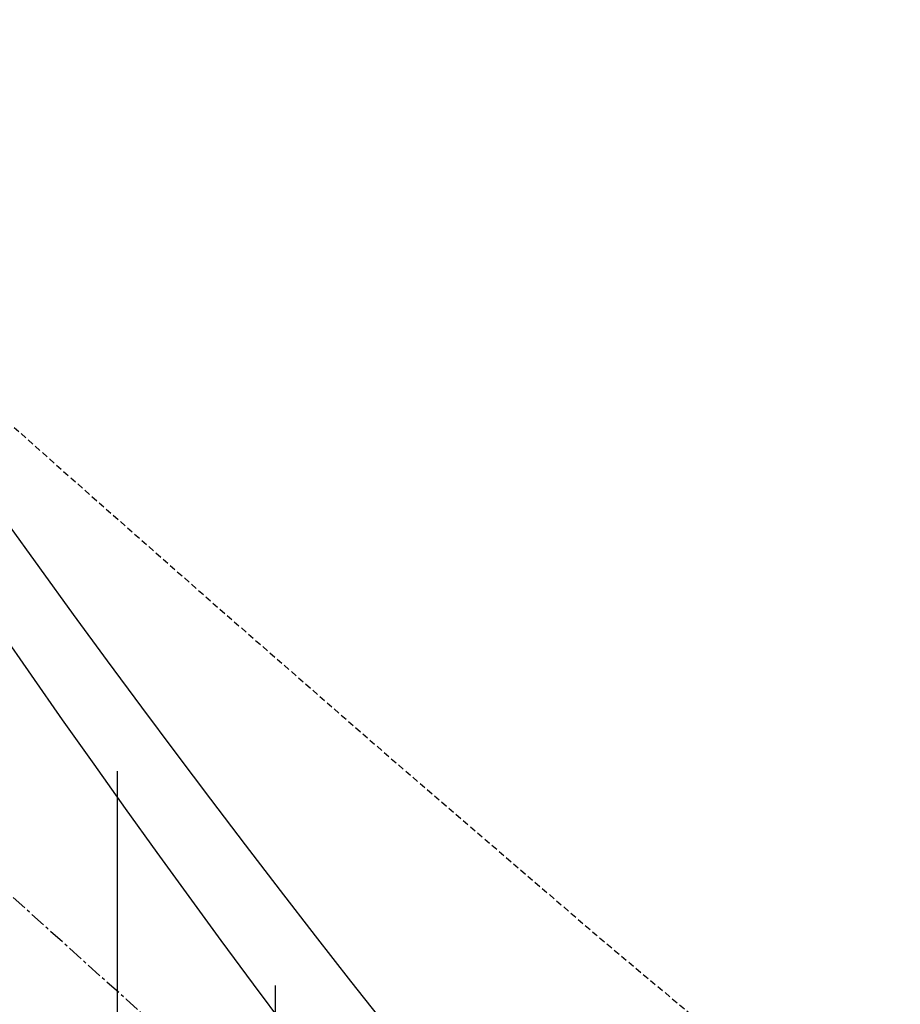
# Model space of a CAD drawing. Extents: x 429357 to 505151, y 227904 to 248592.
# Tile 424 of 656: x 442155 to 442224, y 236239 to 236317. Entities that reach past the tile are written whole.
import ezdxf

# ---------------------------------------------------------------- set-up
doc = ezdxf.new("R2010")
doc.units = 0
doc.header["$MEASUREMENT"] = 0
doc.linetypes.add('CENTER', pattern=[2, 1.25, -0.25, 0.25, -0.25])
doc.linetypes.add('DASHED', pattern=[0.75, 0.5, -0.25])
for name, color, linetype in [('V-ASPH-EDGE', 171, 'DASHED'), ('V-RWAY-CNTR-2012', 4, 'CENTER'), ('V-RWAY-LINE-COVER', 73, 'Continuous'), ('V-RWAY-LINE-Original PLO', 13, 'Continuous'), ('V-RWAY-PATT-NEW ROAD-400', 23, 'Continuous'), ('V-RWAY-PATT-NEW ROAD-COVER', 23, 'Continuous'), ('V-RWAY-PATT-OLD ROAD', 21, 'Continuous'), ('V-RWAY-PATT-RR', 24, 'Continuous'), ('V-RWAY-PATT-RR-COVER', 24, 'Continuous'), ('V-RWAY-PATT-RR-KEY', 24, 'Continuous')]:
    doc.layers.add(name, color=color, linetype=linetype)

msp = doc.modelspace()

# ---------------------------------------------------------------- hatches: boundary and pattern name
at = {"layer": 'V-RWAY-PATT-NEW ROAD-400'}
h = msp.add_hatch(dxfattribs=at)
h.set_pattern_fill('ANSI31', color=256, scale=400, angle=50)
h.set_pattern_definition([(95, (0, 0), (-49.80973490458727, -4.3577871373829), [])])
edge = h.paths.add_edge_path()
edge.add_line((444754.7902537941, 235688.7139485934), (445152.242234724, 235891.9075307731))
edge.add_line((445152.242234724, 235891.9075307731), (444804.834635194, 235935.4961069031))
edge.add_line((444804.834635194, 235935.4961069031), (444618.22951448, 235955.8303361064))
edge.add_arc((443941.3333751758, 237279.8569683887), 1487.022160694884, 267.29236154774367, 297.0779613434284, ccw=False)
edge.add_line((443871.0870157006, 235794.4949400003), (442962.2969302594, 235837.4737690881))
edge.add_line((442962.2969302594, 235837.4737690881), (442858.4905107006, 235847.5377895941))
edge.add_line((442858.4905107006, 235847.5377895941), (442782.2923647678, 235861.6184170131))
edge.add_line((442782.2923647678, 235861.6184170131), (442699.1520910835, 235883.7495124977))
edge.add_line((442699.1520910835, 235883.7495124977), (442630.8484261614, 235907.5383003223))
edge.add_line((442630.8484261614, 235907.5383003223), (442563.9286095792, 235936.1352401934))
edge.add_line((442563.9286095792, 235936.1352401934), (442532.6556501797, 235951.4266071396))
edge.add_line((442532.6556501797, 235951.4266071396), (442512.6865152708, 235961.8717509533))
edge.add_line((442512.6865152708, 235961.8717509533), (442445.8126106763, 236000.9896755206))
edge.add_line((442445.8126106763, 236000.9896755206), (442388.9329959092, 236039.7831138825))
edge.add_line((442388.9329959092, 236039.7831138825), (442346.2858197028, 236072.6535520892))
edge.add_line((442346.2858197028, 236072.6535520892), (442306.8815892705, 236106.2952772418))
edge.add_line((442306.8815892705, 236106.2952772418), (442256.158681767, 236154.9389523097))
edge.add_line((442256.158681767, 236154.9389523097), (442207.6928551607, 236208.1272666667))
edge.add_line((442207.6928551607, 236208.1272666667), (442149.9818911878, 236282.4329748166))
edge.add_line((442149.9818911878, 236282.4329748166), (442115.8715524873, 236333.7515104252))
edge.add_line((442115.8715524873, 236333.7515104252), (442081.6223245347, 236392.8673278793))
edge.add_line((442081.6223245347, 236392.8673278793), (442048.2752310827, 236460.689768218))
edge.add_line((442048.2752310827, 236460.689768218), (441550.9097378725, 237570.8887739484))
edge.add_line((441550.9097378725, 237570.8887739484), (441491.3046447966, 237696.9980128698))
edge.add_line((441491.3046447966, 237696.9980128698), (441412.3231467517, 237846.3385729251))
edge.add_line((441412.3231467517, 237846.3385729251), (441328.0562235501, 237988.4674935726))
edge.add_line((441328.0562235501, 237988.4674935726), (441238.6121246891, 237930.3074923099))
edge.add_line((441238.6121246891, 237930.3074923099), (441324.3246350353, 237781.1410585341))
edge.add_line((441324.3246350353, 237781.1410585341), (441387.0982817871, 237653.632227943))
edge.add_line((441387.0982817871, 237653.632227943), (441430.9992233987, 237551.4581331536))
edge.add_line((441430.9992233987, 237551.4581331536), (441991.4290983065, 236161.0223578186))
edge.add_arc((444602.7808922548, 237213.5553731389), 2815.489999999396, 201.9524216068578, 208.7773178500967)
edge.add_arc((443012.1926327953, 236892.5215852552), 1356.22700000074, 229.7006958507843, 267.2923646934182)
edge.add_line((442948.1250611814, 235537.8086924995), (443856.9152377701, 235494.8298591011))
edge.add_arc((443941.3333830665, 237279.8569318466), 1787.02212456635, 267.292364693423, 297.0779617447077)
at = {"layer": 'V-RWAY-PATT-NEW ROAD-COVER'}
h = msp.add_hatch(dxfattribs=at)
h.set_pattern_fill('ANSI31', color=256, scale=700, angle=50)
h.set_pattern_definition([(95, (0, 0), (-87.16703608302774, -7.626127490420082), [])])
edge = h.paths.add_edge_path()
edge.add_line((444754.7902537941, 235688.7139485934), (445152.242234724, 235891.9075307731))
edge.add_line((445152.242234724, 235891.9075307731), (444804.834635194, 235935.4961069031))
edge.add_line((444804.834635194, 235935.4961069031), (444618.22951448, 235955.8303361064))
edge.add_arc((443941.3333751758, 237279.8569683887), 1487.022160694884, 267.29236154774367, 297.0779613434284, ccw=False)
edge.add_line((443871.0870157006, 235794.4949400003), (442962.2969302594, 235837.4737690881))
edge.add_line((442962.2969302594, 235837.4737690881), (442858.4905107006, 235847.5377895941))
edge.add_line((442858.4905107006, 235847.5377895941), (442782.2923647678, 235861.6184170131))
edge.add_line((442782.2923647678, 235861.6184170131), (442699.1520910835, 235883.7495124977))
edge.add_line((442699.1520910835, 235883.7495124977), (442630.8484261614, 235907.5383003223))
edge.add_line((442630.8484261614, 235907.5383003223), (442563.9286095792, 235936.1352401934))
edge.add_line((442563.9286095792, 235936.1352401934), (442532.6556501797, 235951.4266071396))
edge.add_line((442532.6556501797, 235951.4266071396), (442512.6865152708, 235961.8717509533))
edge.add_line((442512.6865152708, 235961.8717509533), (442445.8126106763, 236000.9896755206))
edge.add_line((442445.8126106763, 236000.9896755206), (442388.9329959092, 236039.7831138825))
edge.add_line((442388.9329959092, 236039.7831138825), (442346.2858197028, 236072.6535520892))
edge.add_line((442346.2858197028, 236072.6535520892), (442306.8815892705, 236106.2952772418))
edge.add_line((442306.8815892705, 236106.2952772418), (442256.158681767, 236154.9389523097))
edge.add_line((442256.158681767, 236154.9389523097), (442207.6928551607, 236208.1272666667))
edge.add_line((442207.6928551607, 236208.1272666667), (442149.9818911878, 236282.4329748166))
edge.add_line((442149.9818911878, 236282.4329748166), (442115.8715524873, 236333.7515104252))
edge.add_line((442115.8715524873, 236333.7515104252), (442081.6223245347, 236392.8673278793))
edge.add_line((442081.6223245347, 236392.8673278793), (442048.2752310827, 236460.689768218))
edge.add_line((442048.2752310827, 236460.689768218), (441550.9097378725, 237570.8887739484))
edge.add_line((441550.9097378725, 237570.8887739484), (441491.3046447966, 237696.9980128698))
edge.add_line((441491.3046447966, 237696.9980128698), (441412.3231467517, 237846.3385729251))
edge.add_line((441412.3231467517, 237846.3385729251), (441328.0562235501, 237988.4674935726))
edge.add_line((441328.0562235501, 237988.4674935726), (441238.6121246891, 237930.3074923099))
edge.add_line((441238.6121246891, 237930.3074923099), (441324.3246350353, 237781.1410585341))
edge.add_line((441324.3246350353, 237781.1410585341), (441387.0982817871, 237653.632227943))
edge.add_line((441387.0982817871, 237653.632227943), (441430.9992233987, 237551.4581331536))
edge.add_line((441430.9992233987, 237551.4581331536), (441991.4290983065, 236161.0223578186))
edge.add_arc((444602.7808922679, 237213.5553731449), 2815.490000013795, 201.9524216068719, 209.3258199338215)
edge.add_arc((443034.8987457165, 236998.3860833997), 1463.152755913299, 232.6928418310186, 266.6000235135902)
edge.add_line((442948.1250611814, 235537.8086924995), (443856.9152377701, 235494.8298591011))
edge.add_arc((443941.3333830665, 237279.8569318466), 1787.02212456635, 267.292364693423, 297.0779617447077)
at = {"layer": 'V-RWAY-PATT-OLD ROAD'}
h = msp.add_hatch(dxfattribs=at)
h.set_pattern_fill('ANSI31', color=256, scale=100, angle=45)
h.set_pattern_definition([(90, (0, 0), (-12.5, 2.664535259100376e-15), [])])
edge = h.paths.add_edge_path()
edge.add_line((444754.7902537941, 235688.7139485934), (445152.242234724, 235891.9075307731))
edge.add_line((445152.242234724, 235891.9075307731), (444804.834635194, 235935.4961069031))
edge.add_line((444804.834635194, 235935.4961069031), (444618.22951448, 235955.8303361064))
edge.add_arc((443941.3333751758, 237279.8569683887), 1487.022160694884, 267.29236154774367, 297.0779613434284, ccw=False)
edge.add_line((443871.0870157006, 235794.4949400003), (442962.2969302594, 235837.4737690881))
edge.add_line((442962.2969302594, 235837.4737690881), (442857.2417159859, 235844.8373698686))
edge.add_line((442857.2417159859, 235844.8373698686), (442782.7034142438, 235856.4437475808))
edge.add_line((442782.7034142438, 235856.4437475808), (442695.913377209, 235877.424834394))
edge.add_line((442695.913377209, 235877.424834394), (442629.2378515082, 235899.3191366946))
edge.add_line((442629.2378515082, 235899.3191366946), (442556.853763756, 235929.2295156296))
edge.add_line((442556.853763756, 235929.2295156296), (442514.7602990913, 235949.8077847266))
edge.add_line((442514.7602990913, 235949.8077847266), (442495.0814236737, 235960.2897114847))
edge.add_line((442495.0814236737, 235960.2897114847), (442440.3546220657, 235992.5402412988))
edge.add_line((442440.3546220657, 235992.5402412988), (442388.503931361, 236027.6996443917))
edge.add_line((442388.503931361, 236027.6996443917), (442333.5335692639, 236070.5680968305))
edge.add_line((442333.5335692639, 236070.5680968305), (442301.7545508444, 236098.3580085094))
edge.add_line((442301.7545508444, 236098.3580085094), (442240.0489784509, 236159.8259130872))
edge.add_line((442240.0489784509, 236159.8259130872), (442202.8157549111, 236202.7021063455))
edge.add_line((442202.8157549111, 236202.7021063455), (442141.7869390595, 236285.5531705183))
edge.add_line((442141.7869390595, 236285.5531705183), (442110.0769709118, 236336.9418835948))
edge.add_line((442110.0769709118, 236336.9418835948), (442079.7270699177, 236393.8177041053))
edge.add_line((442079.7270699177, 236393.8177041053), (442048.2752310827, 236460.689768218))
edge.add_line((442048.2752310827, 236460.689768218), (441604.9436267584, 237454.6921821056))
edge.add_line((441604.9436267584, 237454.6921821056), (441491.3046447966, 237696.9980128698))
edge.add_line((441491.3046447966, 237696.9980128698), (441412.3231467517, 237846.3385729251))
edge.add_line((441412.3231467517, 237846.3385729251), (441328.0562235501, 237988.4674935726))
edge.add_line((441328.0562235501, 237988.4674935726), (441238.6121246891, 237930.3074923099))
edge.add_line((441238.6121246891, 237930.3074923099), (441324.3246350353, 237781.1410585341))
edge.add_line((441324.3246350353, 237781.1410585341), (441387.0982817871, 237653.632227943))
edge.add_line((441387.0982817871, 237653.632227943), (441430.9992233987, 237551.4581331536))
edge.add_line((441430.9992233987, 237551.4581331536), (441991.4290983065, 236161.0223578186))
edge.add_arc((444602.7808922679, 237213.5553731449), 2815.490000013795, 201.9524216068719, 209.3258199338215)
edge.add_arc((442975.3944529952, 236837.9861106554), 1300.463355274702, 230.4943875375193, 268.7984778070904)
edge.add_line((442948.1250611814, 235537.8086924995), (443856.9152377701, 235494.8298591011))
edge.add_arc((443941.3333830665, 237279.8569318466), 1787.02212456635, 267.292364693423, 297.0779617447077)
at = {"layer": 'V-RWAY-PATT-RR'}
h = msp.add_hatch(dxfattribs=at)
h.set_pattern_fill('DOTS', color=256, scale=2, angle=90)
h.set_pattern_definition([(90, (0, 0), (-12.5, 6.250000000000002), [0, -12.5])])
edge = h.paths.add_edge_path()
edge.add_line((463249.5569567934, 239485.3821469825), (461904.7070020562, 239374.4039449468))
edge.add_arc((462009.4010453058, 238105.7063381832), 1273.009999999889, 94.71740949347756, 114.6678835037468)
edge.add_line((461478.1004505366, 239262.5443294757), (461031.2811906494, 239057.3337984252))
edge.add_arc((460759.9026580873, 239648.2252816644), 650.2300000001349, 271.17661248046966, 294.66788350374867, ccw=False)
edge.add_line((460773.2546879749, 238998.1323835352), (460346.4777835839, 238989.3669624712))
edge.add_arc((460406.6379977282, 236060.2447020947), 2929.739999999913, 91.1766124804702, 111.026612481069)
edge.add_line((459355.4427855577, 238794.904661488), (459131.218265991, 238708.7134183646))
edge.add_arc((458939.5680135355, 239207.2871043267), 534.1400000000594, 256.443279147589, 291.02661248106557, ccw=False)
edge.add_line((458814.3613980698, 238688.0291308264), (458387.2810669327, 238791.0093170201))
edge.add_arc((457932.7290611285, 236905.88725293), 1939.149999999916, 76.4432791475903, 106.7099458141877)
edge.add_line((457375.1715032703, 238763.151986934), (457000.1484570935, 238650.5687186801))
edge.add_arc((456858.6967817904, 239121.7545261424), 491.9599999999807, 259.55994581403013, 286.7099458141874, ccw=False)
edge.add_line((456769.5503367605, 238637.9389074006), (456400.7484175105, 238705.8932659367))
edge.add_arc((456037.151750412, 236732.5813026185), 2006.529999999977, 79.55994581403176, 118.7266124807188)
edge.add_line((455072.7515140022, 238492.1536441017), (454863.0398948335, 238377.2132518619))
edge.add_arc((454394.0018526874, 239232.9848857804), 975.8799999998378, 277.9103045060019, 298.72661248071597, ccw=False)
edge.add_arc((454135.6978361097, 241092.0256720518), 2852.780000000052, 269.1932791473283, 277.9103045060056, ccw=False)
edge.add_line((454095.5322062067, 238239.5284414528), (453403.3836644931, 238249.2744919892))
edge.add_arc((453381.4962838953, 236694.8685809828), 1554.560000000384, 89.19327914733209, 119.9432791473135)
edge.add_line((452605.5494438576, 238041.9258533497), (452483.7873136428, 237971.7870833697))
edge.add_arc((452222.5112140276, 238425.3669575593), 523.4499999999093, 271.9544379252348, 299.9432791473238, ccw=False)
edge.add_line((452240.3633516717, 237902.221467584), (451086.9456391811, 237862.8615339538))
edge.add_arc((451115.1744916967, 237035.633043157), 827.710000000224, 91.9544379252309, 110.8395699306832)
edge.add_line((450820.7145963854, 237809.1944267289), (450693.6046129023, 237760.809394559))
edge.add_arc((450224.5520669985, 238993.0347065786), 1318.480000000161, 281.2229032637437, 290.83956993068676, ccw=False)
edge.add_line((450481.1631621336, 237699.7674270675), (449789.9815760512, 237562.6226414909))
edge.add_arc((450145.3091580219, 235771.8445185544), 1825.689999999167, 101.2229032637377, 111.5229032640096)
edge.add_line((449475.5125713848, 237470.2309612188), (449217.3484181, 237368.4181674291))
edge.add_arc((448647.9650044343, 238812.1894402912), 1551.989999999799, 282.6229032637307, 291.52290326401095, ccw=False)
edge.add_line((448987.1265540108, 237297.7118394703), (448143.3331885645, 237108.7474961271))
edge.add_arc((448499.7872808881, 235517.0525082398), 1631.119999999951, 102.6229032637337, 118.0501507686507)
edge.add_line((447732.7625232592, 236956.5751637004), (447555.3000096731, 236862.0173316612))
edge.add_arc((447294.9304856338, 237350.6688711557), 553.6899999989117, 281.36681743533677, 298.0501507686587, ccw=False)
edge.add_line((447404.057019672, 236807.8392333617), (447179.3068485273, 236762.6570887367))
edge.add_arc((447321.9898558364, 236052.9070186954), 723.9499999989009, 101.3668174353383, 126.716817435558)
edge.add_line((446889.1687771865, 236633.2254798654), (446741.1121535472, 236522.7998569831))
edge.add_arc((446432.1498260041, 236937.0508057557), 516.7799999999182, 277.53388763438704, 306.71681743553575, ccw=False)
edge.add_line((446499.9061748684, 236424.731915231), (446016.0313089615, 236360.7374094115))
edge.add_arc((446189.5670424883, 235048.6000826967), 1323.562999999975, 97.53388763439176, 132.8005543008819)
edge.add_line((445290.2742763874, 236019.7290832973), (444246.4260034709, 235053.0962259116))
edge.add_arc((443521.8880459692, 235835.5108622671), 1066.36199999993, 228.9838876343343, 312.8005543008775, ccw=False)
edge.add_line((442822.0653362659, 235030.91401289), (442755.0557848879, 235089.1976189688))
edge.add_arc((444602.7808922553, 237213.5553731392), 2815.489999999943, 201.9524216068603, 228.9838876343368, ccw=False)
edge.add_line((441991.4290983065, 236161.0223578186), (441430.9992233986, 237551.4581331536))
edge.add_arc((439156.5041961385, 236634.6988076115), 2452.299999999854, 21.95242160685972, 32.48251394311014)
edge.add_line((441225.1550658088, 237951.6873684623), (440654.1831325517, 238848.5376687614))
edge.add_line((440654.1831325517, 238848.5376687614), (440485.4906138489, 238741.1410458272))
edge.add_line((440485.4906138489, 238741.1410458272), (441056.4625471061, 237844.2907455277))
edge.add_arc((439156.5041961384, 236634.6988076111), 2252.322000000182, 27.76665392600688, 32.482513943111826, ccw=False)
edge.add_arc((439156.504196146, 236634.6988076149), 2252.32199999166, 21.952425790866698, 27.766653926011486, ccw=False)
edge.add_line((441245.5206451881, 237476.6992038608), (441805.719503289, 236086.8368777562))
edge.add_arc((444602.5515866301, 237214.1299268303), 3015.46999999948, 201.9524257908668, 228.9791129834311)
edge.add_line((442623.3957599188, 234939.047173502), (442690.6822036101, 234880.5128819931))
edge.add_arc((443521.8243438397, 235835.9288847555), 1266.339999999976, 228.9791129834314, 290.2257014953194)
edge.add_arc((443521.8243438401, 235835.9288847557), 1266.339999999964, 290.2257014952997, 294.2147918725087)
edge.add_arc((443521.8243438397, 235835.9288847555), 1266.339999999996, 294.2147918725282, 312.7856754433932)
edge.add_line((444381.9957204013, 234906.5623270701), (444602.2903960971, 235110.4551537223))
edge.add_line((444602.2903960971, 235110.4551537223), (445223.2806271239, 235685.210095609))
edge.add_line((445223.2806271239, 235685.210095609), (445300.9499702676, 235757.0966351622))
edge.add_line((445300.9499702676, 235757.0966351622), (445415.1598807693, 235862.8031458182))
edge.add_line((445415.1598807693, 235862.8031458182), (445426.535522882, 235873.3318243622))
edge.add_arc((446189.7224646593, 235048.7514671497), 1123.560000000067, 97.51900877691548, 132.7856754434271, ccw=False)
edge.add_line((446042.6988944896, 236162.6505395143), (446284.5677246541, 236194.574813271))
edge.add_line((446284.5677246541, 236194.574813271), (446525.9442485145, 236226.4341075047))
edge.add_line((446525.9442485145, 236226.4341075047), (446587.0863805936, 236237.216423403))
edge.add_line((446587.0863805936, 236237.216423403), (446647.0660920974, 236253.249291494))
edge.add_arc((446432.1499209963, 236937.0508766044), 716.7800000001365, 287.4477299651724, 306.7168174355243)
edge.add_line((446860.6843401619, 236362.4798888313), (447008.7408688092, 236472.9054408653))
edge.add_arc((447321.989855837, 236052.9070186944), 523.9499999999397, 101.36681743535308, 126.71681743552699, ccw=False)
edge.add_line((447218.7247661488, 236566.5799922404), (447371.5301967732, 236597.2988879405))
edge.add_line((447371.5301967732, 236597.2988879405), (447443.4806873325, 236611.7632928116))
edge.add_line((447443.4806873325, 236611.7632928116), (447587.8170744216, 236656.2146867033))
edge.add_arc((447294.9441192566, 237350.630811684), 753.6500000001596, 292.8677919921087, 298.0501507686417)
edge.add_line((447649.343678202, 236685.5073080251), (447826.8113679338, 236780.0678980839))
edge.add_arc((448499.7872808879, 235517.0525082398), 1431.119999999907, 102.62290326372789, 118.0501507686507, ccw=False)
edge.add_line((448187.0398554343, 236913.5815993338), (448576.1928055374, 237000.7309355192))
edge.add_line((448576.1928055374, 237000.7309355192), (448886.9053762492, 237070.3138444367))
edge.add_line((448886.9053762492, 237070.3138444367), (449030.8332208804, 237102.5459426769))
edge.add_arc((448647.9650044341, 238812.1894402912), 1751.989999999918, 282.6229032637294, 291.5229032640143)
edge.add_line((449290.7230421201, 237182.363969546), (449548.8871954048, 237284.1767633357))
edge.add_arc((450145.309158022, 235771.8445185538), 1625.689999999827, 101.22290326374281, 111.52290326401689, ccw=False)
edge.add_line((449828.9068680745, 237366.4471546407), (450520.088454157, 237503.5919402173))
edge.add_arc((450224.5520669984, 238993.0347065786), 1518.480000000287, 281.222903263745, 290.8395699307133)
edge.add_line((450764.7551113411, 237573.893353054), (450891.8650948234, 237622.2783852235))
edge.add_arc((451115.174491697, 237035.6330431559), 627.710000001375, 91.9544379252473, 110.83956993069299, ccw=False)
edge.add_line((451093.7665915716, 237662.9778812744), (452220.4698538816, 237701.4261946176))
edge.add_line((452220.4698538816, 237701.4261946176), (452345.163784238, 237712.3899246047))
edge.add_line((452345.163784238, 237712.3899246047), (452440.8698575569, 237735.6573046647))
edge.add_arc((452222.5112140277, 238425.3669575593), 723.4499999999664, 287.5675279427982, 299.9432791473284)
edge.add_line((452583.6157975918, 237798.4830909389), (452705.3779278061, 237868.6218609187))
edge.add_arc((453381.4962838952, 236694.8685809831), 1354.560000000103, 89.19327914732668, 119.9432791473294, ccw=False)
edge.add_line((453400.5677705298, 238049.2943161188), (454092.7163122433, 238039.5482655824))
edge.add_arc((454135.6978361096, 241092.0256720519), 3052.780000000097, 269.1932791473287, 277.9103045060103)
edge.add_arc((454394.0018526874, 239232.9848857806), 1175.880000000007, 277.9103045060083, 298.7266124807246)
edge.add_line((454959.1660665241, 238201.8286484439), (455168.8776856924, 238316.7690406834))
edge.add_arc((456037.151750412, 236732.5813026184), 1806.530000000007, 79.55994581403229, 118.72661248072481, ccw=False)
edge.add_line((456364.5070787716, 238509.2042592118), (456733.3089980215, 238441.2499006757))
edge.add_arc((456858.6967817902, 239121.7545261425), 691.9600000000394, 259.5599458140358, 286.7099458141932)
edge.add_line((457057.6538133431, 238459.014199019), (457432.67685952, 238571.5974672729))
edge.add_arc((457932.7290611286, 236905.8872529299), 1739.150000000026, 76.44327914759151, 106.70994581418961, ccw=False)
edge.add_line((458340.3994945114, 238596.5816488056), (458767.4798256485, 238493.6014626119))
edge.add_arc((458939.5680135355, 239207.2871043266), 734.1399999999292, 256.44327914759, 291.0266124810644)
edge.add_line((459202.978573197, 238522.0306438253), (459427.2030927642, 238608.2218869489))
edge.add_arc((460406.6379977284, 236060.2447020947), 2729.739999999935, 91.17661248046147, 111.0266124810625, ccw=False)
edge.add_line((460350.584647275, 238789.4091327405), (460777.3615516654, 238798.1745538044))
edge.add_line((460777.3615516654, 238798.1745538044), (460905.1735372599, 238810.4977456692))
edge.add_line((460905.1735372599, 238810.4977456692), (460994.2399259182, 238830.9266227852))
edge.add_line((460994.2399259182, 238830.9266227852), (461084.0813343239, 238862.2232213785))
edge.add_line((461084.0813343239, 238862.2232213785), (461241.004304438, 238933.5688581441))
edge.add_line((461241.004304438, 238933.5688581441), (461561.5720013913, 239080.7958763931))
edge.add_arc((462009.4010453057, 238105.7063381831), 1073.009999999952, 94.71740949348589, 114.66788350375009, ccw=False)
edge.add_line((461921.1552692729, 239175.0814562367), (462039.9068161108, 239184.8809384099))
edge.add_line((462039.9068161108, 239184.8809384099), (462395.6163005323, 239214.2343981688))
edge.add_line((462395.6163005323, 239214.2343981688), (463072.2936633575, 239270.0744097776))
edge.add_line((463072.2936633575, 239270.0744097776), (463303.6536176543, 239289.6477164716))
edge.add_line((463303.6536176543, 239289.6477164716), (463249.5569567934, 239485.3821469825))
at = {"layer": 'V-RWAY-PATT-RR-COVER'}
h = msp.add_hatch(dxfattribs=at)
h.set_pattern_fill('DOTS', color=256, scale=10, angle=90)
h.set_pattern_definition([(90, (0, 0), (-62.5, 31.25000000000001), [0, -62.5])])
h.paths.add_polyline_path([(463249.5569567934, 239485.3821469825), (461904.7070020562, 239374.4039449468, 0.08727091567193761), (461478.1004505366, 239262.5443294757), (461031.2811906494, 239057.3337984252, -0.1028604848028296), (460773.2546879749, 238998.1323835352), (460346.4777835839, 238989.3669624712, 0.08682919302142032), (459355.4427855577, 238794.904661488), (459131.218265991, 238708.7134183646, -0.152054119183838), (458814.3613980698, 238688.0291308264), (458387.2810669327, 238791.0093170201, 0.1328363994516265), (457375.1715032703, 238763.151986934), (457000.1484570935, 238650.5687186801, -0.1190215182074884), (456769.5503367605, 238637.9389074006), (456400.7484175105, 238705.8932659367, 0.172580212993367), (455072.7515140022, 238492.1536441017), (454863.0398948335, 238377.2132518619, -0.09107887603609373), (454528.3050780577, 238266.3906492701, -0.03805355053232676), (454095.5322062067, 238239.5284414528), (453403.3836644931, 238249.2744919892, 0.1349831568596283), (452605.5494438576, 238041.9258533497), (452483.7873136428, 237971.7870833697, -0.122735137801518), (452240.3633516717, 237902.221467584), (451086.9456391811, 237862.8615339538, 0.08258894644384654), (450820.7145963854, 237809.1944267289), (450693.6046129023, 237760.809394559, -0.04198526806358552), (450481.1631621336, 237699.7674270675), (449789.9815760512, 237562.6226414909, 0.04497251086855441), (449475.5125713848, 237470.2309612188), (449217.3484181, 237368.4181674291, -0.03885310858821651), (448987.1265540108, 237297.7118394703), (448143.3331885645, 237108.7474961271, 0.06741592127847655), (447732.7625232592, 236956.5751637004), (447555.3000096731, 236862.0173316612, -0.07292362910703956), (447404.057019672, 236807.8392333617), (447179.3068485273, 236762.6570887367, 0.1110635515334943), (446889.1687771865, 236633.2254798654), (446741.1121535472, 236522.7998569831, -0.1280272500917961), (446499.9061748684, 236424.731915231), (446016.0313089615, 236360.7374094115, 0.1551060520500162), (445290.2742763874, 236019.7290832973), (444246.4260034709, 235053.0962259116, -0.3829465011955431), (442822.0653362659, 235030.91401289), (442755.0557848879, 235089.1976189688, -0.1184970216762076), (441991.4290983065, 236161.0223578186), (441430.9992233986, 237551.4581331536, 0.04597855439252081), (441225.1550658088, 237951.6873684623), (440654.1831325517, 238848.5376687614), (440485.4906138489, 238741.1410458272), (441056.4625471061, 237844.2907455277, -0.02057972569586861), (441149.4764122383, 237683.991968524, -0.02537480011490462), (441245.5206451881, 237476.6992038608), (441805.719503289, 236086.8368777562, 0.118475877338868), (442623.3957599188, 234939.047173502), (442690.6822036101, 234880.5128819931, 0.2737875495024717), (443959.6223315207, 234647.673896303, 0.01740744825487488), (444041.224457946, 234681.0087502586, 0.08120858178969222), (444381.9957204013, 234906.5623270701), (444602.2903960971, 235110.4551537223), (445223.2806271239, 235685.210095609), (445415.1598807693, 235862.8031458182), (445426.535522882, 235873.3318243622, -0.1551060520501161), (446042.6988944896, 236162.6505395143), (446284.5677246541, 236194.574813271), (446525.9442485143, 236226.4341075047, 0.04334934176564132), (446647.0660920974, 236253.249291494, 0.08427593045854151), (446860.6843401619, 236362.4798888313), (447008.7408688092, 236472.9054408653, -0.1110635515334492), (447218.7247661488, 236566.5799922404), (447371.5301967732, 236597.2988879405), (447443.480687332, 236611.7632928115, 0.05022463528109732), (447587.8170744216, 236656.2146867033, 0.02261616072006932), (447649.343678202, 236685.5073080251), (447826.8113679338, 236780.0678980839, -0.067415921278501), (448187.0398554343, 236913.5815993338), (448576.1928055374, 237000.7309355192), (448886.9053762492, 237070.3138444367), (449030.8332208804, 237102.5459426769, 0.03885310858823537), (449290.7230421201, 237182.363969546), (449548.8871954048, 237284.1767633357, -0.04497251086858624), (449828.9068680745, 237366.4471546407), (450520.088454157, 237503.5919402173, 0.04198526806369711), (450764.7551113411, 237573.893353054), (450891.8650948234, 237622.2783852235, -0.08258894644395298), (451093.7665915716, 237662.9778812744), (452220.4698538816, 237701.4261946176), (452247.1843040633, 237702.3378149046, 0.06823054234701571), (452440.8698575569, 237735.6573046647, 0.05405194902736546), (452583.6157975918, 237798.4830909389), (452705.3779278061, 237868.6218609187, -0.1349831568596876), (453400.5677705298, 238049.2943161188), (454092.7163122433, 238039.5482655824, 0.03805355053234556), (454555.8296149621, 238068.2937036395, 0.09107887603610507), (454959.1660665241, 238201.8286484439), (455168.8776856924, 238316.7690406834, -0.1725802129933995), (456364.5070787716, 238509.2042592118), (456733.3089980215, 238441.2499006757, 0.1190215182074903), (457057.6538133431, 238459.014199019), (457432.67685952, 238571.5974672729, -0.1328363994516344), (458340.3994945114, 238596.5816488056), (458767.4798256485, 238493.6014626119, 0.1520541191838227), (459202.978573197, 238522.0306438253), (459427.2030927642, 238608.2218869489, -0.08682919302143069), (460350.584647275, 238789.4091327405), (460777.3615516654, 238798.1745538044, 0.1028604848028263), (461114.7527415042, 238875.5853453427), (461241.004304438, 238933.5688581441), (461561.5720013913, 239080.7958763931, -0.08727091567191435), (461921.1552692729, 239175.0814562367), (462039.9068161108, 239184.8809384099), (462395.6163005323, 239214.2343981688), (463072.2936633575, 239270.0744097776), (463266.0052240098, 239286.0596582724, 0.006341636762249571), (463303.6536176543, 239289.6477164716)])
at = {"layer": 'V-RWAY-PATT-RR-KEY'}
h = msp.add_hatch(dxfattribs=at)
h.set_pattern_fill('DOTS', color=256, scale=5, angle=90)
h.set_pattern_definition([(90, (0, 0), (-31.25, 15.625), [0, -31.25])])
h.paths.add_polyline_path([(463249.5569567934, 239485.3821469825), (461904.7070020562, 239374.4039449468, 0.08727091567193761), (461478.1004505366, 239262.5443294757), (461031.2811906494, 239057.3337984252, -0.1028604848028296), (460773.2546879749, 238998.1323835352), (460346.4777835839, 238989.3669624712, 0.08682919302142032), (459355.4427855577, 238794.904661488), (459131.218265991, 238708.7134183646, -0.152054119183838), (458814.3613980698, 238688.0291308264), (458387.2810669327, 238791.0093170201, 0.1328363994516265), (457375.1715032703, 238763.151986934), (457000.1484570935, 238650.5687186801, -0.1190215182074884), (456769.5503367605, 238637.9389074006), (456400.7484175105, 238705.8932659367, 0.172580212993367), (455072.7515140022, 238492.1536441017), (454863.0398948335, 238377.2132518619, -0.09107887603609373), (454528.3050780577, 238266.3906492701, -0.03805355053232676), (454095.5322062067, 238239.5284414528), (453403.3836644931, 238249.2744919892, 0.1349831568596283), (452605.5494438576, 238041.9258533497), (452483.7873136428, 237971.7870833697, -0.122735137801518), (452240.3633516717, 237902.221467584), (451086.9456391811, 237862.8615339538, 0.08258894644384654), (450820.7145963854, 237809.1944267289), (450693.6046129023, 237760.809394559, -0.04198526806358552), (450481.1631621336, 237699.7674270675), (449789.9815760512, 237562.6226414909, 0.04497251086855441), (449475.5125713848, 237470.2309612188), (449217.3484181, 237368.4181674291, -0.03885310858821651), (448987.1265540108, 237297.7118394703), (448143.3331885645, 237108.7474961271, 0.06741592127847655), (447732.7625232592, 236956.5751637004), (447555.3000096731, 236862.0173316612, -0.07292362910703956), (447404.057019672, 236807.8392333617), (447179.3068485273, 236762.6570887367, 0.1110635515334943), (446889.1687771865, 236633.2254798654), (446741.1121535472, 236522.7998569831, -0.1280272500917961), (446499.9061748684, 236424.731915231), (446016.0313089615, 236360.7374094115, 0.1551060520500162), (445290.2742763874, 236019.7290832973), (444246.4260034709, 235053.0962259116, -0.3829465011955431), (442822.0653362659, 235030.91401289), (442755.0557848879, 235089.1976189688, -0.1184970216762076), (441991.4290983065, 236161.0223578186), (441430.9992233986, 237551.4581331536, 0.04597855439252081), (441225.1550658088, 237951.6873684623), (440654.1831325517, 238848.5376687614), (440485.4906138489, 238741.1410458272), (441056.4625471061, 237844.2907455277, -0.02057972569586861), (441149.4764122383, 237683.991968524, -0.02537480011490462), (441245.5206451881, 237476.6992038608), (441805.719503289, 236086.8368777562, 0.118475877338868), (442623.3957599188, 234939.047173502), (442690.6822036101, 234880.5128819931, 0.2737875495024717), (443959.6223315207, 234647.673896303, 0.01740744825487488), (444041.224457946, 234681.0087502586, 0.08120858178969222), (444381.9957204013, 234906.5623270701), (444602.2903960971, 235110.4551537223), (445223.2806271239, 235685.210095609), (445415.1598807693, 235862.8031458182), (445426.535522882, 235873.3318243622, -0.1551060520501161), (446042.6988944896, 236162.6505395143), (446284.5677246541, 236194.574813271), (446525.9442485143, 236226.4341075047, 0.04334934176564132), (446647.0660920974, 236253.249291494, 0.08427593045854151), (446860.6843401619, 236362.4798888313), (447008.7408688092, 236472.9054408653, -0.1110635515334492), (447218.7247661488, 236566.5799922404), (447371.5301967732, 236597.2988879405), (447443.480687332, 236611.7632928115, 0.05022463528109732), (447587.8170744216, 236656.2146867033, 0.02261616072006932), (447649.343678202, 236685.5073080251), (447826.8113679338, 236780.0678980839, -0.067415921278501), (448187.0398554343, 236913.5815993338), (448576.1928055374, 237000.7309355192), (448886.9053762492, 237070.3138444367), (449030.8332208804, 237102.5459426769, 0.03885310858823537), (449290.7230421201, 237182.363969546), (449548.8871954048, 237284.1767633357, -0.04497251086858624), (449828.9068680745, 237366.4471546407), (450520.088454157, 237503.5919402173, 0.04198526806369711), (450764.7551113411, 237573.893353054), (450891.8650948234, 237622.2783852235, -0.08258894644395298), (451093.7665915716, 237662.9778812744), (452220.4698538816, 237701.4261946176), (452247.1843040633, 237702.3378149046, 0.06823054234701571), (452440.8698575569, 237735.6573046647, 0.05405194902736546), (452583.6157975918, 237798.4830909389), (452705.3779278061, 237868.6218609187, -0.1349831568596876), (453400.5677705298, 238049.2943161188), (454092.7163122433, 238039.5482655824, 0.03805355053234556), (454555.8296149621, 238068.2937036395, 0.09107887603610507), (454959.1660665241, 238201.8286484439), (455168.8776856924, 238316.7690406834, -0.1725802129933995), (456364.5070787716, 238509.2042592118), (456733.3089980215, 238441.2499006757, 0.1190215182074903), (457057.6538133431, 238459.014199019), (457432.67685952, 238571.5974672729, -0.1328363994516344), (458340.3994945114, 238596.5816488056), (458767.4798256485, 238493.6014626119, 0.1520541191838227), (459202.978573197, 238522.0306438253), (459427.2030927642, 238608.2218869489, -0.08682919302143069), (460350.584647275, 238789.4091327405), (460777.3615516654, 238798.1745538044, 0.1028604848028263), (461114.7527415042, 238875.5853453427), (461241.004304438, 238933.5688581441), (461561.5720013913, 239080.7958763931, -0.08727091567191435), (461921.1552692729, 239175.0814562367), (462039.9068161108, 239184.8809384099), (462395.6163005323, 239214.2343981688), (463072.2936633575, 239270.0744097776), (463266.0052240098, 239286.0596582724, 0.006341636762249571), (463303.6536176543, 239289.6477164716)])

# ---------------------------------------------------------------- linework, layer by layer
at = {"layer": 'V-ASPH-EDGE', "flags": 128}
msp.add_lwpolyline([(442044.6988764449, 236393.4513117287), (442047.2699509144, 236390.7057798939), (442062.6269509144, 236374.4617798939), (442075.3249509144, 236361.1657798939), (442087.1059509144, 236348.9757798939), (442107.9245519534, 236328.2729003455), (442120.4325519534, 236316.0629003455), (442131.9015519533, 236305.1979003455), (442147.8775519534, 236290.3589003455), (442158.7995519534, 236280.6509003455), (442170.4265519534, 236270.3989003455), (442184.0185519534, 236258.5439003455), (442200.3935519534, 236244.4569003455), (442213.8285519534, 236233.1909003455), (442226.0275519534, 236223.2179003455), (442247.2515519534, 236206.2969003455), (442260.4045519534, 236195.6369003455), (442273.5225519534, 236185.4369003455), (442287.4355519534, 236174.8559003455), (442299.9165519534, 236165.5029003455), (442314.3805519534, 236154.4249003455), (442330.9685519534, 236142.3439003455), (442347.3915519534, 236131.0689003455), (442362.6195519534, 236120.8069003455), (442375.6805519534, 236112.3699003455), (442388.3235519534, 236103.8369003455), (442403.5935519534, 236093.6819003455), (442419.9535519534, 236083.6689003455), (442437.7845519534, 236072.8519003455), (442454.5625519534, 236063.1609003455), (442474.2805519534, 236051.4889003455), (442488.2355519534, 236043.5139003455), (442503.8335519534, 236034.3519003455), (442517.6465519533, 236026.3549003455), (442533.6785519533, 236017.4849003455), (442550.2685519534, 236008.1409003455), (442562.7475519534, 236001.5459003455), (442577.7765519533, 235993.9239003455), (442592.4755519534, 235986.6149003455), (442608.0799294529, 235978.8850342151), (442629.7299294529, 235968.3140342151), (442660.3089294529, 235953.7550342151), (442694.9789294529, 235938.3060342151), (442725.1869294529, 235925.6060342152), (442754.5379294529, 235914.0730342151), (442816.8489294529, 235890.5610342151), (442853.7999294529, 235877.4980342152), (442889.9469294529, 235866.2050342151), (442929.1699294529, 235855.0980342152), (442964.0986736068, 235845.8306425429), (442998.4226736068, 235837.3816425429), (443035.5116736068, 235829.0766425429), (443072.0566736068, 235821.5196425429), (443117.5216736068, 235813.0186425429), (443159.4956736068, 235805.7756425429), (443200.0916736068, 235799.3896425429), (443235.2726736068, 235795.8826425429), (443272.8076736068, 235792.4836425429), (443315.3686736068, 235789.1286425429), (443360.6446736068, 235786.6996425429), (443404.7806736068, 235784.9286425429), (443450.8496736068, 235783.9366425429), (443478.7356736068, 235783.6316425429), (443507.7006736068, 235783.2546425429), (443590.7136736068, 235781.4776425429), (443629.0086736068, 235780.5516425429), (443673.1060250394, 235779.5676839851), (443707.1200250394, 235778.5876839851), (443756.5400250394, 235776.4856839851), (443798.0340250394, 235775.1076839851), (443840.6830250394, 235773.1646839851), (443891.4550250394, 235771.6036839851), (443941.9300250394, 235769.8366839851), (443984.9960250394, 235768.3706839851), (444012.4032633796, 235767.5876799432), (444051.5102633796, 235766.1116799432), (444095.8742633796, 235764.2476799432), (444139.9132633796, 235762.5816799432), (444184.6812633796, 235761.3126799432), (444228.8012633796, 235760.3416799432), (444274.0702633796, 235758.9886799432), (444310.3002633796, 235758.3206799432), (444358.7252633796, 235757.1666799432), (444442.7922633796, 235755.1086799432), (444488.8112633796, 235753.9346799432), (444526.3457263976, 235753.5234540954), (444568.5867263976, 235752.9824540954), (444622.2937263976, 235752.0974540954), (444674.8057263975, 235751.6594540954), (444730.3257263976, 235751.0104540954), (444743.0827263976, 235750.7024540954), (444747.5347199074, 235751.6151265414), (444749.4617263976, 235752.1544540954), (444753.7406823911, 235753.6853861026), (444757.8489764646, 235755.6283572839), (444757.9387263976, 235755.6764540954), (444766.3978019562, 235761.5486467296), (444769.4417263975, 235763.9824540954), (444772.8067263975, 235768.7184540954), (444776.1477263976, 235774.3754540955), (444778.5097263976, 235779.2474540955), (444778.6157263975, 235782.1164540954), (444781.4227263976, 235782.2494540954), (444794.6497263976, 235785.4424540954), (444796.1702350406, 235779.9080986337), (444797.6087263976, 235776.0014540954), (444800.0403664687, 235770.8025923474), (444801.9727263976, 235767.4264540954), (444804.6513244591, 235763.9904648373), (444807.6538101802, 235760.8335693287), (444810.951267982, 235757.9861701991), (444811.7797263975, 235757.3544540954), (444815.398329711, 235754.9282183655), (444819.2373211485, 235752.8683507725), (444822.6967263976, 235751.4014540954), (444826.8341506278, 235749.9076884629), (444829.1857263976, 235749.2564540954), (444833.5021510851, 235748.4090504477), (444837.8808510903, 235747.9888108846), (444838.6537263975, 235747.9594540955), (444870.1357263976, 235747.9224540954), (444913.6467263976, 235749.3594540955), (444956.9997263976, 235750.8414540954), (444999.0317263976, 235752.7804540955), (445063.8220079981, 235757.3675328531), (445095.264007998, 235759.4735328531), (445110.862007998, 235760.8215328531), (445088.3320079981, 235740.5345328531), (445067.7930079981, 235720.5745328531), (445008.6790079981, 235716.7285328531), (444954.0350079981, 235713.8235328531), (444903.0000079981, 235712.0755328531), (444853.1270079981, 235711.0785328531), (444799.6750079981, 235710.4365328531), (444747.982007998, 235710.8335328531), (444697.7240079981, 235711.8615328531), (444662.1667263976, 235712.3274540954), (444614.1057263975, 235713.1644540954), (444559.3007263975, 235713.9174540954), (444508.2957263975, 235714.8094540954), (444464.2807263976, 235715.5054540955), (444405.2250994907, 235715.2867763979), (444353.3350994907, 235715.7577763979), (444294.9030994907, 235716.1307763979), (444247.4580994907, 235716.702776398), (444196.7410473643, 235717.2526430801), (444150.1240473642, 235717.7376430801), (444094.6560473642, 235718.3656430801), (444056.9340473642, 235718.8406430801), (444014.5680473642, 235720.0936430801), (443967.8100473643, 235720.5816430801), (443917.1950473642, 235721.6376430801), (443880.6782502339, 235722.2236464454), (443823.7482502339, 235723.3226464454), (443782.9112502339, 235723.6606464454), (443726.0312502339, 235724.4906464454), (443685.1202502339, 235725.2196464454), (443653.1989721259, 235725.8385892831), (443607.2179721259, 235726.2935892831), (443557.9889721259, 235726.6175892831), (443508.431972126, 235727.6025892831), (443462.7329721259, 235729.0235892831), (443416.7459721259, 235730.1355892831), (443367.1539721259, 235731.7145892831), (443326.3489721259, 235733.9895892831), (443289.599081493, 235736.5533052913), (443245.985081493, 235739.9673052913), (443199.644081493, 235745.2113052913), (443155.761081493, 235751.2633052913), (443114.1840814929, 235757.7693052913), (443076.699081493, 235764.5743052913), (443039.7915306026, 235771.9136593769), (443000.4195306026, 235780.6486593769), (442957.7755306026, 235791.0046593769), (442920.3845306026, 235801.0086593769), (442880.1595306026, 235812.6956593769), (442833.9905306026, 235827.3856593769), (442801.8049294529, 235838.3930342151), (442768.6799294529, 235850.5560342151), (442730.4979294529, 235865.3710342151), (442690.7699294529, 235881.6150342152), (442663.8425519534, 235893.1469003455), (442625.9835519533, 235910.2139003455), (442615.1284781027, 235915.1623128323), (442609.8359591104, 235917.304935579), (442601.2123503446, 235920.7660587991), (442588.6036862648, 235925.6523544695), (442574.4650619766, 235930.7333246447), (442555.3459294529, 235938.0240342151), (442532.4599294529, 235947.9800342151), (442518.8319294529, 235954.4210342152), (442503.8799294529, 235962.1770342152), (442497.4069294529, 235965.8820342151), (442482.4929294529, 235973.6810342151), (442471.6509294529, 235979.5540342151), (442457.6829294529, 235987.7350342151), (442448.0789509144, 235993.4647798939), (442439.0959509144, 235998.7917798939), (442427.1839509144, 236006.1147798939), (442417.0959509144, 236012.4327798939), (442392.9669509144, 236027.2677798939), (442380.4579509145, 236035.3397798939), (442370.1379509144, 236042.1907798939), (442358.3129509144, 236050.1787798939), (442345.9289509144, 236058.5187798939), (442334.7099509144, 236066.4437798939), (442321.9209509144, 236075.0587798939), (442308.3929509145, 236084.8197798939), (442294.9909509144, 236094.0537798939), (442282.8919509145, 236102.9177798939), (442268.3539509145, 236113.6797798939), (442254.7219509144, 236124.0627798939), (442243.3339509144, 236132.8287798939), (442230.8589509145, 236142.5787798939), (442222.5789509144, 236149.0847798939), (442208.4779509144, 236161.0837798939), (442196.2739509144, 236170.8677798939), (442185.9059509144, 236179.7417798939), (442174.5699509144, 236189.3887798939), (442149.8639509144, 236211.5087798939), (442139.5659509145, 236221.0277798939), (442120.9969509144, 236238.8157798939), (442112.2089509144, 236247.6637798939), (442107.0279509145, 236252.8137798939), (442096.6909509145, 236263.5787798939), (442089.1029509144, 236271.2917798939), (442081.9679509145, 236279.0627798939), (442075.8509509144, 236285.9627798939), (442072.4359509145, 236289.9417798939), (442063.3079509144, 236300.9147798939), (442052.8699509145, 236313.1857798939), (442045.3978140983, 236321.9025171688)], close=True, dxfattribs=at)
at = {"layer": 'V-RWAY-CNTR-2012', "flags": 128}
msp.add_lwpolyline([(476548.782, 239155.827), (475111.9614, 239916.1179), (473565.2393875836, 240734.3284688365), (472274.9078107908, 241416.9093883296, 0.2066784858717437), (470957.7294053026, 241521.1266733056), (466819.480687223, 240109.8638809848, 0.009526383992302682), (466350.1085282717, 239939.7452619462), (465811.3206766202, 239732.7720050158, -0.061723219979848), (465127.4905666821, 239562.9066289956), (462462.6709183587, 239241.0845227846, 0.03140258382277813), (461970.6936998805, 239150.0495670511), (461069.4053455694, 238923.984878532, -0.05417149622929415), (458617.0039059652, 238584.5964551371), (456389.3629451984, 238519.3534203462, 0.04151507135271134), (455445.5231598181, 238412.9486377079), (454259.0416585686, 238178.3054050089, 0.01539656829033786), (453571.4295535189, 238020.1786012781), (452606.2642383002, 237766.7013382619, -0.04824989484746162), (452061.726126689, 237678.6000326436), (450879.0993406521, 237602.8369664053, 0.06412965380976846), (450160.6938966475, 237463.1381858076), (447818.5034670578, 236686.5873369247, 0.02225913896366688), (447342.1408133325, 236504.747137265), (446252.6920213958, 236032.3190186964, -0.1067318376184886), (444731.4472832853, 235729.4755554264), (443408.3298849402, 235750.8478341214, -0.2911997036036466), (441696.2316602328, 236879.6187747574), (441414.0190787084, 237509.5622100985)], format="xyb", dxfattribs=at)
at = {"layer": 'V-RWAY-LINE-COVER'}
msp.add_arc((443012.1926327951, 236892.5215852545), 1056.226999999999, 204.1322222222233, 267.2923646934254, dxfattribs=at)
at = {"layer": 'V-RWAY-LINE-Original PLO'}
msp.add_arc((442973.0911480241, 236833.9963841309), 995.9199999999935, 204.0756980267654, 267.2923646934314, dxfattribs=at)

doc.saveas('drawing.dxf')
